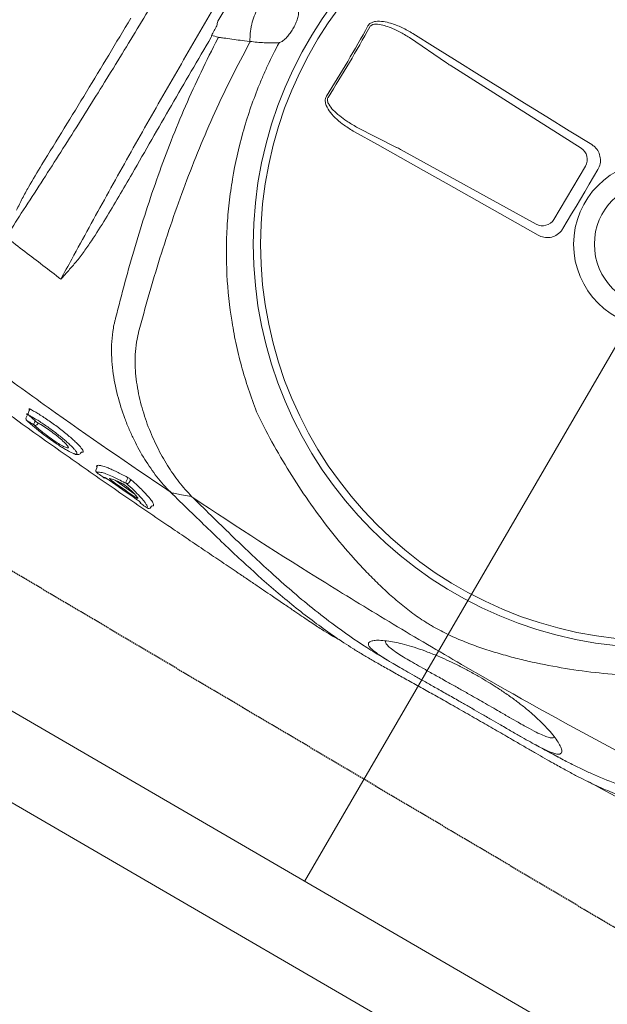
# Model space of a CAD drawing. Header units: millimetres. Extents: x 31882 to 271790, y -35693 to 24917.
# Tile 428 of 524: x 156853 to 157077, y 18074 to 18449. Entities that reach past the tile are written whole.
import ezdxf

# ---------------------------------------------------------------- set-up
doc = ezdxf.new("R2010")
doc.units = ezdxf.units.MM
doc.header["$MEASUREMENT"] = 0
doc.linetypes.add('11aa1PB-bd$0$11aa1PB-af$0$TRATTEGGIATA', pattern=[0.75, 0.5, -0.25])
doc.layers.add('CKD Equipments', color=252, linetype='Continuous', lineweight=0)
doc.layers.add('WALL', color=7, linetype='Continuous', lineweight=40)
doc.layers.add('FAINTEQUIP', color=253, linetype='Continuous')

# ---------------------------------------------------------------- blocks, each defined once
blk = doc.blocks.new('G$C4DC229AB')
at = {"linetype": 'Continuous', "lineweight": 0}
for p, q in [((190.39, 443), (190.06, 443.38)), ((191.09, 442.95), (191.15, 442.31)), ((184.2, 437.49), (177.67, 431.86)), ((170.86, 427.1), (171.26, 426.44)), ((165.96, 419.98), (165.58, 420.36)), ((146.48, 404.86), (147.06, 403.9)), ((146.59, 406), (146.68, 406.09)), ((147.51, 403.96), (147.27, 403.78)), ((147.52, 403), (147.93, 402.28)), ((147.65, 404.15), (147.73, 404.22)), ((297.57, 317.92), (345.87, 351.21)), ((352.73, 350.07), (366.63, 331.16)), ((365.67, 324.27), (319.48, 288.11)), ((281.89, 307.86), (296.21, 317.01)), ((318.21, 287.08), (305.19, 276.15))]:
    blk.add_line(p, q, dxfattribs=at)
at = {"linetype": 'Continuous', "lineweight": 0, "flags": 128}
for points in [[(199.2, 438.96), (202.1, 439.8), (205.03, 440.65)], [(199.19, 438.96), (199.19, 438.96), (199.19, 438.96)], [(182.83, 433.18), (183.02, 432.93), (183.26, 432.6)], [(182.35, 431.75), (182.02, 432.2), (181.84, 432.45)], [(280.93, 309.57), (289.08, 315.27), (297.24, 320.97), (305.39, 326.69), (313.55, 332.42), (321.71, 338.15), (329.87, 343.9), (338.03, 349.66), (346.19, 355.42)], [(355.79, 353.87), (357.71, 351.25), (359.63, 348.64), (361.55, 346.02), (363.47, 343.4), (365.4, 340.79), (367.32, 338.17), (369.25, 335.56), (371.18, 332.95)], [(369.78, 323.31), (361.85, 317.25), (353.92, 311.18), (346, 305.11), (338.09, 299.04), (330.19, 292.96), (322.3, 286.88), (314.42, 280.8), (306.55, 274.72)]]:
    blk.add_lwpolyline(points, dxfattribs=at)
at = {"linetype": 'Continuous', "lineweight": 0}
for radius in [152.76, 150, 31.5, 23.65]:
    blk.add_circle((390.57, 363.31), radius, dxfattribs=at)
for centre, radius, start, end in [((189.31, 442.72), 0.997, 41.5044, 130.4883), ((187.05, 440.81), 0.99, 129.8675, 176.3664), ((190.76, 443.33), 0.499, 221.4944, 310.4418), ((182.58, 433.05), 0.957, 151.9852, 218.5583), ((182.06, 432.55), 1, 39.377, 108.5396), ((183.65, 432.92), 0.501, 219.4077, 288.3704), ((174.16, 429.72), 0.993, 84.4839, 131.4686), ((181.98, 431.46), 0.479, 332.1683, 38.5431), ((171.72, 427.6), 0.995, 130.8565, 211.193), ((170.83, 426.19), 0.498, 310.8938, 31.2063), ((150.1, 407.6), 0.924, 151.6812, 220.4247), ((149.76, 407.17), 0.99, 40.9738, 118.7736), ((147.35, 405.35), 1, 139.6474, 209.2258), ((148.39, 403.49), 1, 138.36, 209.2805), ((158.97, 358.1), 7.29, 324.3588, 324.6815), ((348.7, 347.04), 5.04, 36.9511, 124.1336), ((362.53, 328.22), 5.04, 308.497, 35.6795), ((-131.25, -20.22), 511.63, 34.5822, 38.0483), ((-131.39, -20.32), 512.56, 34.5823, 38.0483), ((214.56, 263.49), 16.71, 15.2673, 17.5312), ((235.18, 260.07), 8.99, 100.0275, 103.4738), ((226.12, 267.89), 19.18, 11.0054, 12.5059)]:
    blk.add_arc(centre, radius, start, end, dxfattribs=at)
for centre, major_axis, ratio, start_param, end_param in [((298.03, 318.76), (4.07, 2.9), 0.086139, 4.190109, 4.539174), ((320.42, 288.29), (3.98, 3.02), 0.086139, 1.744011, 2.093077), ((247.09, 257.86), (-31.39, 42.71), 0.145844, 1.228323, 1.311182)]:
    blk.add_ellipse(centre, major_axis=major_axis, ratio=ratio, start_param=start_param, end_param=end_param, dxfattribs=at)
for points, knots in [([(473.74, 640.56), (460.83, 633.52), (434.17, 618.97), (394.62, 595.42), (362.23, 575.25), (343.61, 562.65), (344.71, 563.39)], [0, 0, 0, 0, 0.27832, 0.574596, 0.870871, 1, 1, 1, 1]), ([(206.26, 441.31), (221.67, 453.92), (237.28, 466.3), (261.01, 484.55), (268.98, 490.57), (285, 502.51), (293.07, 508.43), (317.38, 525.96), (333.73, 537.39), (366.75, 559.72), (383.4, 570.62), (400.22, 581.25)], [0, 0, 0, 0, 0.25, 0.25, 0.375, 0.375, 0.5, 0.5, 0.75, 0.75, 1, 1, 1, 1]), ([(225.13, 470.06), (226.49, 471.59), (230.02, 475.52), (235.54, 481.34), (241.81, 487.63), (248.07, 493.51), (254.38, 499.03), (259.79, 503.41), (264.17, 506.74), (267.65, 509.28), (271.55, 512.05), (275.84, 515.05), (280.56, 518.33), (285.43, 521.72), (290.54, 525.31), (295.91, 529.09), (301.72, 533.22), (307.72, 537.5), (313.51, 541.67), (318.38, 545.18), (322.46, 548.12), (325.86, 550.57), (329.07, 552.86), (332.59, 555.34), (336.28, 557.9), (340.05, 560.44), (343.51, 562.67), (347.8, 565.28), (353.01, 568.2), (359.68, 571.59), (366.91, 574.96), (372.87, 577.5), (376.4, 578.78), (377.44, 579.16)], [0, 0, 0, 0, 0.033599, 0.086704, 0.14001, 0.193319, 0.246393, 0.299468, 0.326258, 0.353125, 0.379834, 0.406408, 0.428618, 0.451478, 0.47167, 0.492329, 0.516002, 0.540379, 0.564065, 0.588402, 0.605742, 0.623087, 0.640895, 0.658706, 0.685242, 0.711788, 0.738802, 0.765824, 0.81871, 0.871587, 0.924587, 0.977588, 1, 1, 1, 1]), ([(356.2, 565.58), (355.82, 565.41), (352.17, 563.72), (347.62, 561.22), (342.22, 558.08), (338.11, 555.49), (334.12, 552.86), (331.14, 550.79), (329.92, 549.95)], [0, 0, 0, 0, 0.042136, 0.404804, 0.566088, 0.727781, 0.888854, 1, 1, 1, 1]), ([(334.29, 552.85), (331.71, 551.17), (328.9, 549.35), (326.15, 547.43), (325.93, 547.27)], [0, 0, 0, 0, 0.919543, 1, 1, 1, 1]), ([(329.39, 549.49), (330.02, 549.87), (331.49, 550.75), (333.08, 551.46), (334.38, 551.8), (335.24, 551.67), (335.72, 551.09), (335.72, 549.97), (335.19, 548.32), (334.14, 546.22), (332.59, 543.7), (330.69, 541.08), (328.5, 538.39), (326.18, 535.77), (323.44, 532.96), (320.31, 529.98), (316.99, 527.05), (313.66, 524.32), (310.53, 521.89), (307.32, 519.53), (303.84, 517.1), (300.17, 514.7), (296.63, 512.53), (292.76, 510.32), (288.77, 508.23), (284.74, 506.34), (281.16, 504.87), (278.03, 503.76), (275.01, 502.86), (272.25, 502.23), (269.92, 501.93), (268.26, 501.98), (267.2, 502.34), (266.73, 502.98), (267, 503.97), (267.98, 505.31), (269.38, 506.58), (270.08, 507.21)], [0, 0, 0, 0, 0.026608, 0.06138, 0.0962, 0.130925, 0.168927, 0.207024, 0.245099, 0.283069, 0.316694, 0.350298, 0.37294, 0.395622, 0.418192, 0.438002, 0.457786, 0.474878, 0.488481, 0.502082, 0.518368, 0.53466, 0.550889, 0.567128, 0.590899, 0.614713, 0.640745, 0.66688, 0.692979, 0.729781, 0.766704, 0.803672, 0.840537, 0.880482, 0.920552, 0.960572, 1, 1, 1, 1]), ([(299.98, 528.76), (301.12, 529.57), (303.4, 531.2), (306.88, 533.69), (310.33, 536.17), (314.06, 538.87), (317.76, 541.53), (321.27, 544.05), (324.27, 546.16), (326.77, 547.85), (328.48, 548.97), (329.21, 549.39), (329.39, 549.49)], [0, 0, 0, 0, 0.0782123, 0.1564368, 0.2446658, 0.3329467, 0.4546253, 0.5765046, 0.703629, 0.8312553, 0.9586974, 1, 1, 1, 1]), ([(333.51, 545.21), (333.32, 545.25), (333.13, 545.3), (332.94, 545.34), (332.94, 545.34), (332.94, 545.34), (332.94, 545.34), (332.84, 545.36), (332.49, 545.44), (331.46, 545.14), (329.79, 544.4), (327.5, 543.09), (325, 541.47), (322.51, 539.76), (320.21, 538.14), (317.35, 536.1), (314.17, 533.82), (310.96, 531.52), (308.1, 529.46), (305.21, 527.4), (303.33, 526.07), (302.38, 525.4)], [-0.088365, -0.088365, -0.088365, -0.088365, 0, 0, 0, 0, 0, 0, 0.042963, 0.162036, 0.283698, 0.405299, 0.528456, 0.591382, 0.654277, 0.728503, 0.80457, 0.856235, 0.909083, 0.954041, 1, 1, 1, 1]), ([(233.82, 412.48), (235.39, 416.67), (237.05, 420.78), (240.56, 428.86), (242.41, 432.84), (246.3, 440.65), (248.34, 444.5), (252.62, 452.05), (254.85, 455.76), (259.54, 463.06), (261.97, 466.62), (265.78, 471.84), (267.07, 473.55), (269.71, 476.94), (271.06, 478.62), (273.84, 481.92), (275.25, 483.55), (278.18, 486.76), (279.68, 488.34), (282.78, 491.4), (284.38, 492.9), (286.88, 495.06), (287.73, 495.77), (289.04, 496.82), (289.48, 497.16), (290.37, 497.85), (290.82, 498.18), (293.09, 499.85), (294.94, 501.08), (298.69, 503.4), (300.59, 504.47), (304.44, 506.51), (306.39, 507.47), (310.33, 509.3), (312.3, 510.17), (316.27, 511.82), (318.27, 512.6), (322.28, 514.11), (324.29, 514.82), (330.36, 516.88), (334.46, 518.13), (346.87, 521.54), (355.34, 523.37), (368.38, 525.46), (372.76, 526.04), (381.55, 526.98), (385.98, 527.34), (390.43, 527.59)], [0, 0, 0, 0, 0.0625, 0.0625, 0.125, 0.125, 0.1875, 0.1875, 0.25, 0.25, 0.3125, 0.3125, 0.34375, 0.34375, 0.375, 0.375, 0.40625, 0.40625, 0.4375, 0.4375, 0.46875, 0.46875, 0.484375, 0.484375, 0.492188, 0.492188, 0.5, 0.5, 0.53125, 0.53125, 0.5625, 0.5625, 0.59375, 0.59375, 0.625, 0.625, 0.65625, 0.65625, 0.6875, 0.6875, 0.75, 0.75, 0.875, 0.875, 0.9375, 0.9375, 1, 1, 1, 1]), ([(270.08, 507.21), (270.08, 507.21), (270.57, 507.67), (272.12, 508.89), (274.49, 510.7), (277.15, 512.63), (279.82, 514.53), (282.89, 516.71), (286.38, 519.16), (290.25, 521.88), (294.47, 524.85), (297.78, 527.19), (299.62, 528.5), (299.98, 528.76)], [0, 0, 0, 0, 0.0021857, 0.1486808, 0.2950678, 0.3936347, 0.4923949, 0.5907133, 0.6868358, 0.782863, 0.8795306, 0.9761461, 1, 1, 1, 1]), ([(302.38, 525.4), (302.08, 525.19), (300.58, 524.13), (297.84, 522.2), (293.98, 519.5), (290.05, 516.77), (286.41, 514.22), (283.34, 512.05), (280.59, 510.05), (278.22, 508.26), (276.06, 506.48), (274.45, 504.93), (273.51, 503.75), (273.44, 503.24), (273.41, 503.04), (273.41, 503.04), (273.41, 503.04), (273.41, 503.04), (273.38, 502.86), (273.35, 502.67), (273.33, 502.49)], [0, 0, 0, 0, 0.014263, 0.071432, 0.130741, 0.207145, 0.286904, 0.364421, 0.443321, 0.542698, 0.643157, 0.777817, 0.912539, 1, 1, 1, 1, 1, 1, 1.081436, 1.081436, 1.081436, 1.081436]), ([(273.38, 509.84), (272.44, 509.15), (270.42, 507.67), (264.56, 503.19), (257.01, 496.89), (248.11, 488.48), (242.91, 483.33), (240.17, 480.36), (240.01, 480.19)], [0, 0, 0, 0, 0.076639, 0.163762, 0.518013, 0.751525, 0.985081, 1, 1, 1, 1]), ([(256.01, 500.32), (255.76, 500.17), (254.9, 499.64), (252.98, 498.25), (250.36, 496.25), (247.9, 494.28), (245.8, 492.56), (243.45, 490.61), (240.64, 488.26), (237.26, 485.42), (233.65, 482.39), (230.21, 479.51), (227.11, 476.92), (223.86, 474.22), (219.76, 470.8), (214.77, 466.67), (208.89, 461.78), (202.91, 456.81), (196.06, 451.1), (188.41, 444.69), (180, 437.59), (171.6, 430.45), (163.23, 423.26), (154.92, 416.08), (146.68, 408.87), (138.54, 401.66), (130.55, 394.48), (122.76, 387.37), (115.24, 380.36), (109.62, 375.03), (106.66, 372.12), (105.98, 371.46)], [0, 0, 0, 0, 0.00345, 0.046619, 0.089766, 0.112425, 0.13508, 0.158154, 0.181221, 0.209069, 0.237397, 0.25624, 0.275086, 0.294404, 0.313726, 0.346115, 0.37852, 0.411676, 0.44484, 0.491581, 0.538367, 0.585123, 0.633242, 0.681401, 0.729516, 0.779903, 0.830337, 0.880732, 0.93264, 0.98459, 1, 1, 1, 1]), ([(240.01, 480.19), (237.61, 477.63), (233.2, 472.92), (226.58, 465.4), (220.14, 457.89), (213.44, 449.92), (208.65, 444.18), (206.26, 441.31)], [0, 0, 0, 0, 0.229395, 0.422012, 0.614832, 0.807537, 1, 1, 1, 1]), ([(197.93, 438.28), (200.15, 440.94), (204.6, 446.25), (210.91, 453.73), (216.94, 460.79), (221.67, 466.25), (224.34, 469.19), (225.13, 470.06)], [0, 0, 0, 0, 0.225239, 0.450475, 0.677754, 0.905051, 1, 1, 1, 1]), ([(181.74, 433.5), (182.62, 434.47), (184.39, 436.43), (186.38, 438.89), (187.76, 440.78), (188.15, 441.57), (188.31, 441.9)], [0, 0, 0, 0, 0.266556, 0.54057, 0.811878, 1, 1, 1, 1]), ([(191.15, 442.31), (191.15, 442.29), (191.18, 442.04), (190.67, 441.04), (189.53, 439.24), (187.82, 437.03), (185.89, 434.74), (184.5, 433.21), (183.8, 432.44)], [0, 0, 0, 0, 0.014248, 0.225084, 0.445739, 0.672661, 0.835112, 1, 1, 1, 1]), ([(186.38, 441.3), (186.37, 441.26), (186.33, 441.19), (186.21, 441.05), (186.17, 440.99), (186.07, 440.88), (186.01, 440.82), (185.82, 440.62), (185.67, 440.47), (185.33, 440.16), (185.15, 440), (184.97, 439.85)], [0, 0, 0, 0, 0.25, 0.25, 0.375, 0.375, 0.5, 0.5, 0.75, 0.75, 1, 1, 1, 1]), ([(188.66, 443.48), (188.15, 443.05), (187.64, 442.61), (187.14, 442.18), (186.89, 441.98), (186.65, 441.77), (186.41, 441.57)], [0, 0, 0, 0, 0.002, 0.002, 0.002, 0.002950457, 0.002950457, 0.002950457, 0.002950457]), ([(188.31, 441.9), (188.41, 442.07), (188.71, 442.59), (188.8, 443.1), (188.71, 443.35), (188.66, 443.48)], [0, 0, 0, 0, 0.205685, 0.600472, 1, 1, 1, 1]), ([(205.84, 440.8), (204.34, 438.97), (202.94, 436.99), (200.95, 433.83), (200.3, 432.73), (199.06, 430.5), (198.46, 429.36), (196.74, 425.85), (195.68, 423.41), (193.76, 418.32), (192.89, 415.68), (191.39, 410.17), (190.77, 407.36), (189.83, 401.6), (189.52, 398.66), (189.35, 394.13), (189.34, 392.61), (189.43, 390.28), (189.48, 389.5), (189.6, 387.95), (189.68, 387.17), (189.97, 384.85), (190.25, 383.3), (190.97, 380.22), (191.41, 378.68), (191.97, 377.16)], [0, 0, 0, 0, 0.125, 0.125, 0.1875, 0.1875, 0.25, 0.25, 0.375, 0.375, 0.5, 0.5, 0.625, 0.625, 0.75, 0.75, 0.8125, 0.8125, 0.84375, 0.84375, 0.875, 0.875, 0.9375, 0.9375, 1, 1, 1, 1]), ([(190.81, 442.83), (190.82, 442.84), (190.84, 442.85), (190.86, 442.86), (190.91, 442.89), (191.03, 442.97), (191.07, 442.96), (191.09, 442.95)], [-0.134772, -0.134772, -0.134772, -0.134772, 0, 0, 0, 0.374519, 1, 1, 1, 1]), ([(113.45, 364.31), (120.29, 370.66), (127.18, 376.97), (141.06, 389.49), (148.05, 395.7), (169.17, 414.19), (183.45, 426.33), (197.93, 438.28)], [0, 0, 0, 0, 0.25, 0.25, 0.5, 0.5, 1, 1, 1, 1]), ([(183.89, 370.85), (183.73, 371.25), (183.58, 371.66), (183.3, 372.47), (183.17, 372.88), (182.78, 374.11), (182.56, 374.93), (181.94, 377.39), (181.63, 379.04), (181.17, 382.34), (181.02, 383.99), (180.85, 387.29), (180.83, 388.92), (180.96, 393.74), (181.26, 396.88), (182.2, 403), (182.83, 406), (183.79, 409.65), (184, 410.38), (184.41, 411.81), (184.63, 412.52), (185.3, 414.63), (185.77, 416), (187.28, 420.04), (188.38, 422.62), (190.79, 427.54), (192.09, 429.88), (194.19, 433.21), (194.92, 434.29), (196.42, 436.37), (197.19, 437.38), (197.98, 438.34)], [0, 0, 0, 0, 0.015625, 0.015625, 0.03125, 0.03125, 0.0625, 0.0625, 0.125, 0.125, 0.1875, 0.1875, 0.25, 0.25, 0.375, 0.375, 0.5, 0.5, 0.53125, 0.53125, 0.5625, 0.5625, 0.625, 0.625, 0.75, 0.75, 0.875, 0.875, 0.9375, 0.9375, 1, 1, 1, 1]), ([(185.48, 439.37), (185.34, 439.13), (185.18, 438.86), (184.77, 438.26), (184.53, 437.93), (183.73, 436.88), (183.07, 436.09), (182.29, 435.2)], [0, 0, 0, 0, 0.25, 0.25, 0.5, 0.5, 1, 1, 1, 1]), ([(183.85, 438.39), (183.97, 438.49), (184.09, 438.59), (184.33, 438.79), (184.44, 438.88), (184.67, 439.04), (184.77, 439.12), (184.97, 439.26), (185.06, 439.32), (185.29, 439.46), (185.41, 439.51), (185.49, 439.51), (185.51, 439.5), (185.51, 439.45), (185.5, 439.42), (185.48, 439.37)], [0, 0, 0, 0, 0.125, 0.125, 0.25, 0.25, 0.375, 0.375, 0.5, 0.5, 0.75, 0.75, 0.875, 0.875, 1, 1, 1, 1]), ([(197.98, 438.34), (197.98, 438.33), (197.97, 438.33), (197.96, 438.32), (197.95, 438.31), (197.94, 438.29), (197.93, 438.28)], [0, 0, 0, 0, 0.000033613, 0.000033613, 0.000033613, 0.0000984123, 0.0000984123, 0.0000984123, 0.0000984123]), ([(197.98, 438.34), (198.05, 438.41), (198.13, 438.49), (198.32, 438.64), (198.42, 438.71), (198.63, 438.82), (198.74, 438.86), (198.96, 438.93), (199.07, 438.95), (199.19, 438.96)], [0, 0, 0, 0, 0.25, 0.25, 0.5, 0.5, 0.75, 0.75, 1, 1, 1, 1]), ([(172.52, 428.34), (172.67, 428.37), (173.23, 428.49), (174.88, 429.27), (177.11, 430.52), (179.46, 431.97), (180.98, 432.99), (181.74, 433.5)], [0, 0, 0, 0, 0.101558, 0.36428, 0.634712, 0.816091, 1, 1, 1, 1]), ([(180.08, 433.3), (179.6, 433), (179.15, 432.72), (178.31, 432.22), (177.91, 431.99), (176.81, 431.4), (176.2, 431.12), (175.71, 430.95)], [0, 0, 0, 0, 0.25, 0.25, 0.5, 0.5, 1, 1, 1, 1]), ([(182.29, 435.2), (182.23, 435.13), (182.15, 435.05), (182, 434.89), (181.91, 434.81), (181.64, 434.55), (181.44, 434.36), (181.13, 434.1), (181.02, 434.01), (180.82, 433.84), (180.72, 433.76), (180.52, 433.61), (180.42, 433.54), (180.24, 433.41), (180.16, 433.35), (180.08, 433.3)], [0, 0, 0, 0, 0.125, 0.125, 0.25, 0.25, 0.5, 0.5, 0.625, 0.625, 0.75, 0.75, 0.875, 0.875, 1, 1, 1, 1]), ([(173.5, 430.46), (172.99, 430.03), (172.49, 429.59), (171.99, 429.15), (171.68, 428.89), (171.38, 428.62), (171.07, 428.35)], [0, 0, 0, 0, 0.002, 0.002, 0.002, 0.003216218, 0.003216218, 0.003216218, 0.003216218]), ([(182.4, 431.23), (181.01, 430.29), (179.74, 429.47), (177.99, 428.39), (177.43, 428.06), (176.64, 427.61), (176.38, 427.46), (175.89, 427.19), (175.65, 427.06), (174.49, 426.46), (173.71, 426.11), (172.91, 425.82), (172.76, 425.77), (172.48, 425.69), (172.35, 425.66), (171.98, 425.58), (171.77, 425.56), (171.61, 425.58)], [0, 0, 0, 0, 0.25, 0.25, 0.375, 0.375, 0.4375, 0.4375, 0.5, 0.5, 0.75, 0.75, 0.8125, 0.8125, 0.875, 0.875, 1, 1, 1, 1]), ([(175.35, 431.57), (175.16, 431.42), (174.98, 431.26), (174.72, 431.06), (174.63, 430.99), (174.47, 430.87), (174.39, 430.81), (174.25, 430.71), (174.18, 430.66), (174.05, 430.58), (174, 430.54), (173.85, 430.46), (173.77, 430.43), (173.73, 430.43)], [0, 0, 0, 0, 0.25, 0.25, 0.375, 0.375, 0.5, 0.5, 0.625, 0.625, 0.75, 0.75, 1, 1, 1, 1]), ([(175.71, 430.95), (175.62, 430.92), (175.58, 430.93), (175.6, 431.02), (175.62, 431.06), (175.68, 431.16), (175.73, 431.23), (175.84, 431.37), (175.91, 431.45), (176.07, 431.62), (176.17, 431.71), (176.36, 431.91), (176.47, 432.01), (176.69, 432.21), (176.81, 432.32), (176.93, 432.42)], [0, 0, 0, 0, 0.25, 0.25, 0.375, 0.375, 0.5, 0.5, 0.625, 0.625, 0.75, 0.75, 0.875, 0.875, 1, 1, 1, 1]), ([(183.8, 432.44), (183.71, 432.35), (183.61, 432.24), (183.38, 432.02), (183.26, 431.91), (183.01, 431.69), (182.88, 431.59), (182.63, 431.39), (182.51, 431.31), (182.4, 431.23)], [0, 0, 0, 0, 0.25, 0.25, 0.5, 0.5, 0.75, 0.75, 1, 1, 1, 1]), ([(171.07, 428.35), (171.21, 428.22), (171.44, 428.01), (172.22, 428.24), (172.52, 428.34)], [0, 0, 0, 0, 0.608975, 1, 1, 1, 1]), ([(171.16, 425.82), (171.16, 425.83), (171.16, 425.87), (171.2, 425.94), (171.28, 426.03), (171.28, 426.03), (171.28, 426.03), (171.28, 426.03), (171.28, 426.03), (171.29, 426.04), (171.3, 426.06), (171.32, 426.07)], [0, 0, 0, 0, 0.360471, 0.996119, 1, 1, 1, 1, 1, 1, 1.104216, 1.104216, 1.104216, 1.104216]), ([(163.23, 420.32), (163.18, 420.3), (162.91, 420.2), (162.19, 419.79), (161.07, 419.07), (159.78, 418.14), (158.33, 417.03), (156.81, 415.79), (155.21, 414.43), (153.6, 413.01), (152, 411.54), (150.47, 410.09), (149.05, 408.67), (147.75, 407.3), (147.04, 406.5), (146.68, 406.09)], [0, 0, 0, 0, 0.020975, 0.103092, 0.183625, 0.266595, 0.345335, 0.426326, 0.505338, 0.586596, 0.666706, 0.749125, 0.829586, 0.912317, 1, 1, 1, 1]), ([(147.73, 404.22), (148.12, 404.48), (148.92, 405), (150.32, 406.03), (151.84, 407.22), (153.42, 408.52), (155.04, 409.92), (156.63, 411.36), (158.19, 412.84), (159.64, 414.28), (160.96, 415.66), (162.09, 416.94), (163.02, 418.07), (163.65, 418.93), (163.86, 419.31), (163.94, 419.45)], [0, 0, 0, 0, 0.077175, 0.156582, 0.233739, 0.313124, 0.390191, 0.469435, 0.547696, 0.628206, 0.706882, 0.787758, 0.867927, 0.950446, 1, 1, 1, 1]), ([(166.69, 419.77), (166.66, 419.61), (166.61, 419.28), (166.14, 418.47), (165.42, 417.44), (164.4, 416.19), (163.13, 414.76), (161.65, 413.19), (160, 411.54), (158.23, 409.86), (156.4, 408.2), (154.54, 406.6), (152.74, 405.11), (151.04, 403.79), (149.47, 402.64), (148.59, 402.06), (148.14, 401.77)], [0, 0, 0, 0, 0.071618, 0.142753, 0.213878, 0.286427, 0.35898, 0.431664, 0.504338, 0.576108, 0.647879, 0.719404, 0.790924, 0.860781, 0.930635, 1, 1, 1, 1]), ([(149.29, 408.04), (149.78, 408.6), (150.76, 409.71), (152.85, 411.75), (155.08, 413.76), (157.28, 415.58), (159.1, 416.91), (160.19, 417.62), (160.44, 417.68), (160.46, 417.68)], [0, 0, 0, 0, 0.171047, 0.337716, 0.501919, 0.665785, 0.826587, 0.987812, 1, 1, 1, 1]), ([(160.46, 417.68), (160.71, 417.77), (161.24, 417.95), (161.34, 417.69), (161.06, 417.27), (161.03, 417.22)], [0, 0, 0, 0, 0.442836, 0.93482, 1, 1, 1, 1]), ([(163.94, 419.45), (164, 419.55), (164.21, 419.9), (164.29, 420.28), (164.17, 420.55), (163.81, 420.56), (163.4, 420.39), (163.23, 420.32)], [0, 0, 0, 0, 0.090668, 0.336678, 0.578374, 0.827655, 1, 1, 1, 1]), ([(165.58, 420.36), (165.45, 420.48), (165.18, 420.74), (164.67, 420.81), (164.19, 420.76), (163.84, 420.66), (163.57, 420.53), (163.28, 420.34)], [0, 0, 0, 0, 0.17949, 0.37827, 0.600214, 0.910843, 1, 1, 1, 1]), ([(165.96, 419.98), (165.98, 419.99), (166.18, 420.07), (166.27, 420.05), (166.34, 420.03)], [0, 0, 0, 0, 0.259715, 1, 1, 1, 1]), ([(166.34, 420.03), (166.41, 420.04), (166.65, 420.07), (166.67, 419.89), (166.69, 419.77)], [0, 0, 0, 0, 0.2883186, 1, 1, 1, 1]), ([(161.03, 417.22), (160.86, 416.93), (160.51, 416.31), (159.12, 414.71), (157.22, 412.77), (155.01, 410.72), (152.79, 408.84), (151.14, 407.59), (150.37, 407.07), (150.13, 406.91)], [0, 0, 0, 0, 0.13658, 0.298557, 0.459137, 0.618553, 0.777567, 0.932744, 1, 1, 1, 1]), ([(255.83, 273.15), (253.98, 275.99), (252.37, 278.56), (250.03, 282.49), (249.27, 283.81), (247.79, 286.48), (247.06, 287.82), (243.55, 294.55), (241.05, 300.05), (236.65, 311.26), (234.76, 316.98), (232.38, 325.72), (231.66, 328.65), (230.71, 333.11), (230.41, 334.6), (229.85, 337.59), (229.59, 339.1), (228.4, 346.61), (227.78, 352.61), (227.2, 364.63), (227.24, 370.64), (227.79, 379.66), (228.06, 382.66), (228.58, 387.17), (228.78, 388.67), (229.21, 391.68), (229.45, 393.19), (230.75, 400.69), (232.12, 406.62), (233.82, 412.48)], [0, 0, 0, 0, 0.0625, 0.0625, 0.09375, 0.09375, 0.125, 0.125, 0.25, 0.25, 0.375, 0.375, 0.4375, 0.4375, 0.46875, 0.46875, 0.5, 0.5, 0.625, 0.625, 0.75, 0.75, 0.8125, 0.8125, 0.84375, 0.84375, 0.875, 0.875, 1, 1, 1, 1]), ([(146.68, 406.09), (147.1, 406.4), (147.51, 406.71), (147.92, 407.02), (148.38, 407.36), (148.83, 407.7), (149.29, 408.04)], [0, 0, 0, 0, 0.002000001, 0.002000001, 0.002000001, 0.004185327, 0.004185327, 0.004185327, 0.004185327]), ([(150.13, 406.91), (149.78, 406.52), (149.43, 406.12), (149.08, 405.73), (148.63, 405.23), (148.18, 404.72), (147.73, 404.22)], [0, 0, 0, 0, 0.002000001, 0.002000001, 0.002000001, 0.004555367, 0.004555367, 0.004555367, 0.004555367]), ([(149.77, 406.5), (149.71, 406.58), (149.58, 406.75), (149.46, 406.92), (149.4, 407)], [0, 0, 0, 0, 0.492258, 1, 1, 1, 1]), ([(150.51, 407.82), (150.57, 407.73), (150.64, 407.65), (150.7, 407.57), (150.76, 407.49), (150.82, 407.41), (150.84, 407.39)], [0.0009424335, 0.0009424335, 0.0009424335, 0.0009424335, 0.0012598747, 0.0012598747, 0.0012598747, 0.0015659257, 0.0015659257, 0.0015659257, 0.0015659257]), ([(147.27, 403.78), (147.15, 403.68), (147.04, 403.61), (146.88, 403.52), (146.82, 403.5), (146.79, 403.51), (146.78, 403.52), (146.79, 403.56), (146.8, 403.58), (146.83, 403.64), (146.85, 403.68), (146.92, 403.76), (146.95, 403.8), (147.06, 403.9)], [0, 0, 0, 0, 0.25, 0.25, 0.5, 0.5, 0.625, 0.625, 0.75, 0.75, 0.875, 0.875, 1, 1, 1, 1]), ([(148.14, 401.77), (148.1, 401.74), (147.97, 401.66), (147.83, 401.62), (147.81, 401.7), (147.86, 401.81), (147.95, 401.91), (147.95, 401.92)], [0, 0, 0, 0, 0.154961, 0.423114, 0.700286, 0.983621, 1, 1, 1, 1]), ([(147.92, 402.27), (147.94, 402.24), (147.98, 402.17), (147.99, 402.05), (147.98, 401.95), (147.96, 401.91), (147.96, 401.91), (147.96, 401.91)], [0, 0, 0, 0, 0.182746, 0.439819, 0.656767, 0.84565, 1, 1, 1, 1]), ([(192.05, 376.95), (193.76, 372.39), (195.51, 367.84), (199.12, 358.77), (200.97, 354.25), (206.71, 340.77), (210.78, 331.86), (217.3, 318.65), (219.54, 314.28), (224.17, 305.61), (226.56, 301.31), (233.97, 288.55), (239.2, 280.22), (244.77, 272.09)], [0, 0, 0, 0, 0.125, 0.125, 0.25, 0.25, 0.5, 0.5, 0.625, 0.625, 0.75, 0.75, 1, 1, 1, 1]), ([(232.94, 269.28), (230.33, 273.22), (227.8, 277.22), (222.89, 285.3), (220.51, 289.39), (213.61, 301.78), (209.32, 310.17), (203.27, 322.94), (201.32, 327.22), (197.54, 335.85), (195.71, 340.18), (190.38, 353.24), (187.05, 362.01), (183.89, 370.83)], [0, 0, 0, 0, 0.125, 0.125, 0.25, 0.25, 0.5, 0.5, 0.625, 0.625, 0.75, 0.75, 1, 1, 1, 1]), ([(346.19, 355.42), (346.87, 355.81), (348.25, 356.6), (350.65, 356.82), (352.95, 356.28), (354.71, 355.19), (355.5, 354.23), (355.79, 353.87)], [0, 0, 0, 0, 0.21899, 0.438068, 0.655087, 0.870478, 1, 1, 1, 1]), ([(164.92, 353.89), (164.86, 353.93), (164.81, 353.97), (164.76, 354), (164.75, 354.01), (164.74, 354.02), (164.73, 354.02)], [0, 0, 0, 0, 0.0002012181, 0.0002012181, 0.0002012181, 0.0002381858, 0.0002381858, 0.0002381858, 0.0002381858]), ([(164.89, 353.86), (164.85, 353.9), (164.8, 353.95), (164.75, 354), (164.74, 354.01), (164.73, 354.02), (164.73, 354.02)], [0, 0, 0, 0, 0.0002027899, 0.0002027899, 0.0002027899, 0.000241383, 0.000241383, 0.000241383, 0.000241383]), ([(164.92, 353.89), (164.99, 353.84), (165.05, 353.78), (165.19, 353.66), (165.26, 353.6), (165.45, 353.43), (165.58, 353.31), (165.98, 352.95), (166.23, 352.71), (167.01, 351.99), (167.53, 351.5), (169.08, 350.05), (170.11, 349.07), (171.13, 348.08)], [0, 0, 0, 0, 0.03125, 0.03125, 0.0625, 0.0625, 0.125, 0.125, 0.25, 0.25, 0.5, 0.5, 1, 1, 1, 1]), ([(233.68, 256.19), (228.15, 263.75), (222.66, 271.32), (214.49, 282.68), (211.77, 286.47), (206.37, 294.06), (203.67, 297.85), (198.31, 305.44), (195.65, 309.23), (190.35, 316.8), (187.72, 320.57), (179.87, 331.88), (174.7, 339.39), (169.6, 346.88)], [0, 0, 0, 0, 0.25, 0.25, 0.375, 0.375, 0.5, 0.5, 0.625, 0.625, 0.75, 0.75, 1, 1, 1, 1]), ([(171.13, 348.08), (171.72, 347.51), (172.29, 346.92), (173.42, 345.72), (173.97, 345.11), (175.6, 343.26), (176.66, 342.01), (179.8, 338.2), (181.83, 335.61), (185.83, 330.37), (187.8, 327.72), (191.71, 322.38), (193.64, 319.69), (195.57, 316.99)], [0, 0, 0, 0, 0.0625, 0.0625, 0.125, 0.125, 0.25, 0.25, 0.5, 0.5, 0.75, 0.75, 1, 1, 1, 1]), ([(371.18, 332.95), (371.58, 332.27), (372.38, 330.93), (372.65, 328.56), (372.17, 326.26), (371.11, 324.46), (370.15, 323.63), (369.78, 323.31)], [0, 0, 0, 0, 0.216319, 0.432689, 0.648031, 0.863773, 1, 1, 1, 1]), ([(161.9, 310.15), (159.9, 312.77), (157.93, 315.41), (155.09, 319.45), (154.16, 320.81), (152.81, 322.87), (152.37, 323.57), (151.51, 324.97), (151.09, 325.68), (150.69, 326.4)], [0, 0, 0, 0, 0.5, 0.5, 0.75, 0.75, 0.875, 0.875, 1, 1, 1, 1]), ([(152.33, 327.74), (157.42, 321.42), (162.51, 315.02), (172.7, 302.08), (177.8, 295.54), (188, 282.32), (193.11, 275.64), (203.28, 262.2), (208.34, 255.44), (213.38, 248.64)], [0, 0, 0, 0, 0.25, 0.25, 0.5, 0.5, 0.75, 0.75, 1, 1, 1, 1]), ([(195.57, 316.99), (201.32, 308.9), (207.12, 300.81), (218.76, 284.66), (224.61, 276.59), (230.5, 268.52)], [0, 0, 0, 0, 0.5, 0.5, 1, 1, 1, 1]), ([(200.92, 258.38), (194.45, 267.08), (187.96, 275.76), (174.95, 293.02), (168.43, 301.61), (161.9, 310.15)], [0, 0, 0, 0, 0.5, 0.5, 1, 1, 1, 1]), ([(271.65, 295.12), (271.48, 295.39), (271.13, 295.95), (270.97, 297.15), (271.28, 299.05), (272.57, 301.55), (274.68, 304.25), (277.49, 307.01), (279.69, 308.65), (280.93, 309.57)], [0, 0, 0, 0, 0.0522268, 0.1042313, 0.1923821, 0.3606157, 0.5543927, 0.7486822, 1, 1, 1, 1]), ([(281.89, 307.86), (280.71, 307.01), (278.63, 305.51), (275.89, 303.07), (273.76, 300.77), (272.37, 298.7), (271.85, 297.15), (271.88, 296.28), (272.07, 295.82), (272.21, 295.64), (272.25, 295.59)], [0, 0, 0, 0, 0.265211, 0.46586, 0.668447, 0.834858, 0.915193, 0.958561, 0.988769, 1, 1, 1, 1]), ([(290.61, 270.61), (290.73, 270.46), (291.02, 270.11), (291.53, 269.92), (292.19, 269.78), (293.54, 269.79), (295.55, 270.36), (298.45, 271.64), (301.69, 273.52), (304.02, 275.27), (305.19, 276.15)], [0, 0, 0, 0, 0.034894, 0.07906, 0.092988, 0.155615, 0.320186, 0.468315, 0.732642, 1, 1, 1, 1]), ([(255.67, 273.14), (254.75, 273.12), (253.85, 273.06), (252.05, 272.87), (251.15, 272.75), (248.48, 272.33), (246.7, 271.97), (244.94, 271.55)], [0, 0, 0, 0, 0.25, 0.25, 0.5, 0.5, 1, 1, 1, 1]), ([(264.23, 261.48), (264.29, 261.64), (264.32, 261.8), (264.35, 262.12), (264.35, 262.28), (264.33, 262.77), (264.27, 263.08), (264.12, 263.71), (264.02, 264.02), (263.8, 264.62), (263.67, 264.92), (263.27, 265.79), (262.96, 266.35), (262.3, 267.44), (261.94, 267.97), (261.17, 269.01), (260.77, 269.51), (259.93, 270.47), (259.49, 270.93), (258.78, 271.57), (258.54, 271.78), (258.03, 272.17), (257.77, 272.36), (257.21, 272.7), (256.92, 272.84), (256.46, 273.01), (256.31, 273.06), (255.99, 273.13), (255.83, 273.15), (255.67, 273.14)], [0, 0, 0, 0, 0.03125, 0.03125, 0.0625, 0.0625, 0.125, 0.125, 0.1875, 0.1875, 0.25, 0.25, 0.375, 0.375, 0.5, 0.5, 0.625, 0.625, 0.75, 0.75, 0.8125, 0.8125, 0.875, 0.875, 0.9375, 0.9375, 0.96875, 0.96875, 1, 1, 1, 1]), ([(306.55, 274.72), (305.29, 273.8), (302.77, 271.97), (299.18, 270.16), (295.9, 269.03), (293.54, 268.66), (291.67, 268.94), (290.61, 269.42), (290.16, 269.97), (289.98, 270.18)], [0, 0, 0, 0, 0.25332, 0.506196, 0.65059, 0.817687, 0.886369, 0.955719, 1, 1, 1, 1]), ([(244.94, 271.55), (243.36, 271.3), (242.34, 271.05), (241.31, 270.8), (240.29, 270.55), (239.27, 270.3), (238.24, 270.05), (237.22, 269.8), (236.2, 269.55), (235.17, 269.3), (234.65, 269.17), (234.13, 269.05), (233.61, 268.92)], [0, 0, 0, 0, 0.00319655, 0.00319655, 0.00319655, 0.00639307, 0.00639307, 0.00639307, 0.00958958, 0.00958958, 0.00958958, 0.01121538, 0.01121538, 0.01121538, 0.01121538]), ([(244.94, 271.55), (245.04, 270.48), (245.18, 269.41), (245.5, 267.82), (245.62, 267.29), (245.9, 266.23), (246.06, 265.71), (246.92, 263.14), (247.89, 261.2), (249.86, 258.52), (250.58, 257.69), (251.76, 256.54), (252.17, 256.17), (253.01, 255.46), (253.44, 255.13), (255.64, 253.55), (257.53, 252.55), (259.51, 251.72)], [0, 0, 0, 0, 0.125, 0.125, 0.1875, 0.1875, 0.25, 0.25, 0.5, 0.5, 0.625, 0.625, 0.6875, 0.6875, 0.75, 0.75, 1, 1, 1, 1]), ([(233.61, 262.78), (234.77, 261.16), (235.94, 259.55), (238.28, 256.33), (240.63, 253.11), (242.99, 249.91), (245.37, 246.71), (246.57, 245.12), (247.76, 243.53)], [0, 0, 0, 0, 0.25, 0.25, 0.5, 0.75, 0.75, 1, 1, 1, 1])]:
    blk.add_open_spline(points, degree=3, knots=knots, dxfattribs=at)
for points in [[(186.41, 441.57), (186.42, 441.49), (186.41, 441.41), (186.38, 441.3)], [(205.84, 440.8), (205.62, 440.68), (205.34, 440.63), (205.03, 440.65)], [(206.26, 441.31), (206.12, 441.14), (205.98, 440.97), (205.84, 440.8)], [(184.97, 439.85), (181.75, 437.1), (178.54, 434.34), (175.35, 431.57)], [(176.93, 432.42), (179.23, 434.42), (181.54, 436.41), (183.85, 438.39)], [(199.2, 438.96), (199.2, 438.96), (199.19, 438.96), (199.19, 438.96)], [(173.73, 430.43), (173.64, 430.43), (173.56, 430.44), (173.5, 430.46)], [(171.61, 425.58), (171.39, 425.6), (171.24, 425.68), (171.16, 425.82)], [(191.97, 377.16), (192, 377.09), (192.03, 377.02), (192.05, 376.95)], [(183.89, 370.83), (183.89, 370.83), (183.89, 370.84), (183.89, 370.85)], [(152.26, 342.32), (156.42, 346.21), (160.59, 350.1), (164.73, 354.02)], [(169.6, 346.88), (168.01, 349.25), (166.38, 351.63), (164.73, 354.02)], [(145.7, 336.18), (147.9, 338.21), (150.09, 340.26), (152.26, 342.32)], [(145.7, 336.18), (147.91, 333.31), (150.13, 330.5), (152.33, 327.74)], [(233.08, 268.81), (232.27, 268.4), (231.47, 268.15), (230.68, 267.89)], [(233.04, 269.09), (233.03, 269.16), (232.99, 269.23), (232.94, 269.28)], [(233.08, 268.81), (233.07, 268.9), (233.06, 269), (233.04, 269.09)], [(244.77, 272.09), (244.79, 272.08), (244.81, 272.06), (244.84, 272.04)], [(233.01, 264.4), (233.2, 263.86), (233.4, 263.32), (233.61, 262.78)]]:
    blk.add_open_spline(points, degree=3, dxfattribs=at)
at = {"layer": 'FAINTEQUIP', "color": 4, "linetype": '11aa1PB-bd$0$11aa1PB-af$0$TRATTEGGIATA'}
blk.add_line((0, 362.6, 0.04), (507.64, 735.7, 0.04), dxfattribs=at)

msp = doc.modelspace()

# ---------------------------------------------------------------- linework, layer by layer
at = {"layer": 'CKD Equipments'}
msp.add_line((157552.83, 19137.57), (156961.52, 18120.74), dxfattribs=at)
for points in [[(156725.89, 18455.52), (157231.27, 19324.57), (157874.4, 18950.57), (157267.93, 17907.67), (156624.79, 18281.66)], [(156666.03, 18292.58), (157242.18, 19283.34), (157833.17, 18939.66), (157257.02, 17948.9)]]:
    msp.add_lwpolyline(points, close=True, dxfattribs=at)
at = {"layer": 'WALL', "color": 2}
for radius, start, end in [(7777.08, 141.708854, 166.516628), (7626.25, 141.773277, 166.244763)]:
    msp.add_arc((163464.44, 14987.48), radius, start, end, dxfattribs=at)

# ---------------------------------------------------------------- block references
at = {"layer": 'CKD Equipments', "ltscale": 0.25, "xscale": -1.005552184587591, "yscale": 1.005552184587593, "zscale": 1.005552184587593, "rotation": 185.7069320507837}
msp.add_blockref('G$C4DC229AB', (156668.47, 18687.78, -57283.63), dxfattribs=at)

doc.saveas('drawing.dxf')
